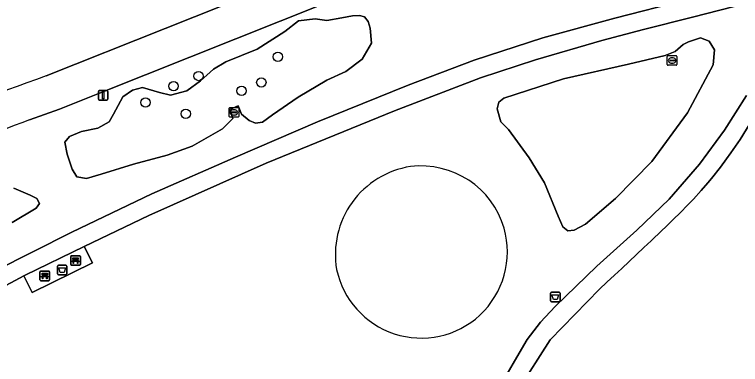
# Model space of a CAD drawing. Extents: x 161477 to 163040, y 383680 to 384871.
# Drawn here: x 161983.4 to 162059.3, y 384566.5 to 384603.1 of the extents above; entities that cross this region are included whole.
import ezdxf

# ---------------------------------------------------------------- set-up
doc = ezdxf.new("R2010")
doc.units = 0
for name, color, linetype in [('IMGEO_Afvalbak', 7, 'Continuous'), ('IMGEO_Bank', 7, 'Continuous'), ('IMGEO_Boom', 7, 'Continuous'), ('IMGEO_Fietspad_gesloten', 7, 'Continuous'), ('IMGEO_Groenvoorziening', 7, 'Continuous'), ('IMGEO_Lichtmast', 7, 'Continuous'), ('IMGEO_Rioolput', 7, 'Continuous'), ('IMGEO_Terreindeel_gesloten', 7, 'Continuous'), ('IMGEO_Voetpad_gesloten', 7, 'Continuous'), ('IMGEO_Voetpad_open', 7, 'Continuous')]:
    doc.layers.add(name, color=color, linetype=linetype)

msp = doc.modelspace()

# ---------------------------------------------------------------- linework, layer by layer
at = {"layer": 'IMGEO_Afvalbak'}
for p, q in [((161987.918, 384575.976), (161987.918, 384576.776)), ((161987.918, 384576.776), (161987.918, 384575.976)), ((161988.018, 384576.876), (161988.808, 384576.876)), ((161988.808, 384576.876), (161988.018, 384576.876)), ((161988.908, 384576.776), (161988.908, 384575.976)), ((161988.908, 384575.976), (161988.908, 384576.776)), ((161988.808, 384575.876), (161988.018, 384575.876)), ((161988.018, 384575.876), (161988.808, 384575.876)), ((162039.435, 384573.14), (162039.435, 384573.94)), ((162039.435, 384573.94), (162039.435, 384573.14)), ((162039.535, 384574.04), (162040.325, 384574.04)), ((162040.325, 384574.04), (162039.535, 384574.04)), ((162040.425, 384573.94), (162040.425, 384573.14)), ((162040.425, 384573.14), (162040.425, 384573.94)), ((162040.325, 384573.04), (162039.535, 384573.04)), ((162039.535, 384573.04), (162040.325, 384573.04))]:
    msp.add_line(p, q, dxfattribs=at)
for points in [[(161988.061, 384576.59), (161988.765, 384576.59), (161988.616, 384576.12), (161988.21, 384576.12), (161988.061, 384576.59)], [(162039.578, 384573.754), (162040.282, 384573.754), (162040.133, 384573.284), (162039.727, 384573.284), (162039.578, 384573.754)]]:
    msp.add_lwpolyline(points, dxfattribs=at)
for centre, start, end in [((161988.018, 384576.776), 90, 180), ((161988.018, 384576.776), 90, 180), ((161988.808, 384576.776), 0, 90), ((161988.808, 384576.776), 360, 90), ((161988.018, 384575.976), 180, 270), ((161988.018, 384575.976), 180, 270), ((161988.808, 384575.976), 270, 0), ((161988.808, 384575.976), 270, 0), ((162039.535, 384573.94), 90, 180), ((162039.535, 384573.94), 90, 180), ((162040.325, 384573.94), 0, 90), ((162040.325, 384573.94), 360, 90), ((162039.535, 384573.14), 180, 270), ((162039.535, 384573.14), 180, 270), ((162040.325, 384573.14), 270, 0), ((162040.325, 384573.14), 270, 0)]:
    msp.add_arc(centre, 0.1, start, end, dxfattribs=at)
at = {"layer": 'IMGEO_Bank'}
for p, q in [((161989.318, 384576.939), (161989.318, 384577.78)), ((161989.318, 384577.78), (161989.318, 384576.939)), ((161989.393, 384577.864), (161990.234, 384577.864)), ((161990.234, 384577.864), (161989.393, 384577.864)), ((161989.627, 384577.37), (161989.627, 384577.476)), ((161989.671, 384577.476), (161989.671, 384577.37)), ((161989.959, 384577.482), (161989.677, 384577.482)), ((161989.965, 384577.37), (161989.965, 384577.476)), ((161990.009, 384577.476), (161990.009, 384577.37)), ((161990.318, 384577.789), (161990.318, 384576.948)), ((161990.318, 384576.948), (161990.318, 384577.789)), ((161990.243, 384576.864), (161989.402, 384576.864)), ((161989.402, 384576.864), (161990.243, 384576.864)), ((161990.015, 384577.262), (161989.622, 384577.262)), ((161989.677, 384577.364), (161989.959, 384577.364)), ((161986.093, 384575.326), (161986.093, 384576.167)), ((161986.093, 384576.167), (161986.093, 384575.326)), ((161986.168, 384576.251), (161987.009, 384576.251)), ((161987.009, 384576.251), (161986.168, 384576.251)), ((161987.093, 384576.176), (161987.093, 384575.335)), ((161987.093, 384575.335), (161987.093, 384576.176)), ((161987.018, 384575.251), (161986.177, 384575.251)), ((161986.177, 384575.251), (161987.018, 384575.251)), ((161986.79, 384575.649), (161986.397, 384575.649)), ((161986.402, 384575.757), (161986.402, 384575.863)), ((161986.446, 384575.863), (161986.446, 384575.757)), ((161986.734, 384575.869), (161986.452, 384575.869)), ((161986.452, 384575.751), (161986.734, 384575.751)), ((161986.74, 384575.757), (161986.74, 384575.863)), ((161986.784, 384575.863), (161986.784, 384575.757))]:
    msp.add_line(p, q, dxfattribs=at)
for points in [[(161989.621, 384577.482), (161989.535, 384577.482), (161989.535, 384577.643), (161990.098, 384577.643), (161990.098, 384577.482), (161990.015, 384577.482)], [(161989.565, 384577.262), (161989.423, 384577.262), (161989.535, 384577.364), (161989.621, 384577.364)], [(161989.615, 384577.255), (161989.615, 384577.048), (161989.572, 384577.048), (161989.572, 384577.255)], [(161990.015, 384577.364), (161990.098, 384577.364), (161990.21, 384577.262), (161990.071, 384577.262)], [(161990.065, 384577.255), (161990.065, 384577.048), (161990.021, 384577.048), (161990.021, 384577.255)], [(161986.396, 384575.869), (161986.31, 384575.869), (161986.31, 384576.03), (161986.873, 384576.03), (161986.873, 384575.869), (161986.79, 384575.869)], [(161986.34, 384575.649), (161986.198, 384575.649), (161986.31, 384575.751), (161986.396, 384575.751)], [(161986.39, 384575.642), (161986.39, 384575.435), (161986.347, 384575.435), (161986.347, 384575.642)], [(161986.79, 384575.751), (161986.873, 384575.751), (161986.985, 384575.649), (161986.846, 384575.649)], [(161986.84, 384575.642), (161986.84, 384575.435), (161986.796, 384575.435), (161986.796, 384575.642)]]:
    msp.add_lwpolyline(points, dxfattribs=at)
for centre, radius, start, end in [((161989.396, 384577.786), 0.0779, 92.4484, 184.28452), ((161989.396, 384577.786), 0.0779, 92.4484, 184.28452), ((161989.62, 384577.475), 0.00671, 2.89567, 87.10433), ((161989.677, 384577.475), 0.00671, 92.89567, 177.10433), ((161989.959, 384577.475), 0.00671, 2.89567, 87.10433), ((161990.016, 384577.475), 0.00671, 92.89567, 177.10433), ((161990.24, 384577.786), 0.0779, 2.4484, 94.28452), ((161990.24, 384577.786), 0.0779, 2.4484, 94.28452), ((161989.396, 384576.942), 0.0779, 182.4484, 274.28452), ((161989.396, 384576.942), 0.0779, 182.4484, 274.28452), ((161989.565, 384577.255), 0.00671, 2.89567, 87.10433), ((161989.622, 384577.255), 0.00671, 92.89567, 177.10433), ((161989.62, 384577.371), 0.00671, 272.89567, 357.10433), ((161989.677, 384577.371), 0.00671, 182.89567, 267.10433), ((161989.959, 384577.371), 0.00671, 272.89567, 357.10433), ((161990.016, 384577.371), 0.00671, 182.89567, 267.10433), ((161990.014, 384577.255), 0.00671, 2.89567, 87.10433), ((161990.071, 384577.255), 0.00671, 92.89567, 177.10433), ((161990.24, 384576.942), 0.0779, 272.4484, 4.28452), ((161990.24, 384576.942), 0.0779, 272.4484, 4.28452), ((161986.171, 384576.173), 0.0779, 92.4484, 184.28452), ((161986.171, 384576.173), 0.0779, 92.4484, 184.28452), ((161987.015, 384576.173), 0.0779, 2.4484, 94.28452), ((161987.015, 384576.173), 0.0779, 2.4484, 94.28452), ((161986.171, 384575.329), 0.0779, 182.4484, 274.28452), ((161986.171, 384575.329), 0.0779, 182.4484, 274.28452), ((161986.34, 384575.642), 0.00671, 2.89567, 87.10433), ((161986.397, 384575.642), 0.00671, 92.89567, 177.10433), ((161986.395, 384575.862), 0.00671, 2.89567, 87.10433), ((161986.395, 384575.758), 0.00671, 272.89567, 357.10433), ((161986.452, 384575.862), 0.00671, 92.89567, 177.10433), ((161986.452, 384575.758), 0.00671, 182.89567, 267.10433), ((161986.734, 384575.862), 0.00671, 2.89567, 87.10433), ((161986.734, 384575.758), 0.00671, 272.89567, 357.10433), ((161986.791, 384575.862), 0.00671, 92.89567, 177.10433), ((161986.791, 384575.758), 0.00671, 182.89567, 267.10433), ((161986.789, 384575.642), 0.00671, 2.89567, 87.10433), ((161986.846, 384575.642), 0.00671, 92.89567, 177.10433), ((161987.015, 384575.329), 0.0779, 272.4484, 4.28452), ((161987.015, 384575.329), 0.0779, 272.4484, 4.28452)]:
    msp.add_arc(centre, radius, start, end, dxfattribs=at)
at = {"layer": 'IMGEO_Boom'}
for centre in [(162010.95, 384598.67), (162002.66, 384596.65), (162009.22, 384595.98), (162000.06, 384595.59), (162007.16, 384595.1), (161997.12, 384593.88), (162001.33, 384592.7)]:
    msp.add_circle(centre, 0.489, dxfattribs=at)
at = {"layer": 'IMGEO_Fietspad_gesloten'}
for points in [[(162089.291, 384642.903), (162084.587, 384640.207), (162078.145, 384636.613), (162063.459, 384628.65), (162059.648, 384626.673), (162046.879, 384620.838), (162024.052, 384611.556), (161986.758, 384596.655)], [(161984.989, 384592.063), (161988.142, 384593.191), (161992.32, 384594.86), (162025.447, 384608.097), (162048.284, 384617.383)]]:
    msp.add_lwpolyline(points, dxfattribs=at)
for centre, radius, start, end in [((162029.367, 384472.726), 131.049, 108.97379, 116.49166), ((162029.867, 384471.625), 128.527, 110.43648, 116.45674)]:
    msp.add_arc(centre, radius, start, end, dxfattribs=at)
at = {"layer": 'IMGEO_Groenvoorziening'}
for points in [[(162091.146, 384639.667), (162086.44, 384636.97), (162079.925, 384633.335), (162065.232, 384625.369), (162061.257, 384623.307), (162048.284, 384617.383), (162025.447, 384608.097), (161992.32, 384594.86), (161988.142, 384593.191), (161984.989, 384592.063)], [(161986.758, 384596.655), (162024.052, 384611.556), (162046.879, 384620.838), (162059.648, 384626.673), (162063.459, 384628.65), (162078.145, 384636.613)], [(162059.986, 384604.284), (162054.272, 384602.809), (162049.145, 384601.513), (162044.801, 384600.349), (162037.863, 384598.336), (162032.11, 384596.467), (162023.145, 384593.025), (162009.729, 384587.522), (161997.484, 384582.07), (161990.719, 384578.81), (161991.587, 384577.117), (161985.292, 384574.009), (161984.398, 384575.757), (161978.359, 384572.531)], [(161981.307, 384576.247), (161989.438, 384580.335), (161997.784, 384584.321), (162006.527, 384588.178), (162015.087, 384591.871), (162024.574, 384595.69), (162031.446, 384598.312), (162038.637, 384600.657), (162046.133, 384602.686), (162053.499, 384604.565)], [(161964.228, 384510.848), (161991.389, 384510.799), (162012.843, 384510.796), (162029.73, 384510.808), (162029.579, 384514.735), (162029.252, 384519.219), (162028.322, 384527.094), (162027.668, 384535.051), (162027.762, 384541.646), (162028.531, 384547.881), (162029.721, 384552.842), (162031.94, 384559.584), (162034.419, 384564.678), (162036.408, 384568.079), (162036.993, 384569.093), (162038.386, 384570.922), (162039.932, 384572.552), (162044.268, 384576.754), (162048.445, 384580.536), (162051.819, 384583.759), (162055.011, 384587.438), (162057.606, 384590.993), (162059.908, 384594.63)], [(162061.507, 384593.71), (162059.252, 384589.999), (162058.268, 384588.611), (162057.819, 384587.983), (162057.188, 384587.134), (162056.238, 384585.929), (162055.867, 384585.483), (162055.176, 384584.682), (162054.356, 384583.779), (162053.74, 384583.13), (162052.999, 384582.376), (162052.247, 384581.632), (162051.488, 384580.895), (162051.074, 384580.497), (162049.959, 384579.434), (162049.191, 384578.707), (162048.421, 384577.982), (162047.649, 384577.259), (162046.877, 384576.537), (162046.103, 384575.816), (162045.329, 384575.096), (162044.555, 384574.376), (162039.397, 384569.051), (162036.029, 384563.78)], [(161983.207, 384581.321), (161985.716, 384582.832), (161986.051, 384583.327), (161985.786, 384583.835), (161985.083, 384584.208), (161983.365, 384584.909)], [(161983.365, 384584.909), (161985.083, 384584.208), (161985.786, 384583.835), (161986.051, 384583.327), (161985.716, 384582.832), (161983.207, 384581.321)]]:
    msp.add_lwpolyline(points, dxfattribs=at)
for points in [[(162013.085, 384594.423), (162016.067, 384596.229), (162018.059, 384597.117), (162019.763, 384598.422), (162020.731, 384600.074), (162020.597, 384601.669), (162020.398, 384602.368), (162020.015, 384602.822), (162019.47, 384602.978), (162018.745, 384602.936), (162017.631, 384602.726), (162016.078, 384602.465), (162014.851, 384602.642), (162013.115, 384602.426), (162011.659, 384601.305), (162008.792, 384599.444), (162005.516, 384598.119), (162004.232, 384597.356), (162002.868, 384596.145), (162001.441, 384595.116), (161999.716, 384594.655), (161998.594, 384594.94), (161996.791, 384595.452), (161995.773, 384595.18), (161994.762, 384594.459), (161993.768, 384592.667), (161993.321, 384591.859), (161992.139, 384591.188), (161990.432, 384590.859), (161989.18, 384590.318), (161988.705, 384589.722), (161988.924, 384588.486), (161989.459, 384586.91), (161989.936, 384586.113), (161990.955, 384585.93), (161992.481, 384586.402), (161995.877, 384587.421), (161999.385, 384588.373), (162002.012, 384589.303), (162005.166, 384591.141), (162006.253, 384592.225), (162005.942, 384593.159), (162006.815, 384593.531), (162007.137, 384592.653), (162007.963, 384592.012), (162008.623, 384591.708), (162009.333, 384591.821), (162010.401, 384592.595)], [(162019.763, 384598.422), (162018.059, 384597.117), (162016.067, 384596.229), (162013.085, 384594.423), (162010.401, 384592.595), (162009.333, 384591.821), (162008.623, 384591.708), (162007.963, 384592.012), (162007.137, 384592.653), (162006.815, 384593.531), (162005.942, 384593.159), (162006.253, 384592.225), (162005.166, 384591.141), (162002.012, 384589.303), (161999.385, 384588.373), (161995.877, 384587.421), (161992.481, 384586.402), (161990.955, 384585.93), (161989.936, 384586.113), (161989.459, 384586.91), (161988.924, 384588.486), (161988.705, 384589.722), (161989.18, 384590.318), (161990.432, 384590.859), (161992.139, 384591.188), (161993.321, 384591.859), (161993.768, 384592.667), (161994.762, 384594.459), (161995.773, 384595.18), (161996.791, 384595.452), (161998.594, 384594.94), (161999.716, 384594.655), (162001.441, 384595.116), (162002.868, 384596.145), (162004.232, 384597.356), (162005.516, 384598.119), (162008.792, 384599.444), (162011.659, 384601.305), (162013.115, 384602.426), (162014.851, 384602.642), (162016.078, 384602.465), (162017.631, 384602.726), (162018.745, 384602.936), (162019.47, 384602.978), (162020.015, 384602.822), (162020.398, 384602.368), (162020.597, 384601.669), (162020.731, 384600.074)], [(162037.202, 384588.104), (162035.039, 384591.063), (162034.243, 384591.856), (162033.871, 384593.214), (162034.034, 384593.921), (162034.564, 384594.345), (162040.785, 384596.361), (162047.584, 384597.891), (162051.392, 384598.793), (162052.448, 384599.212), (162053.276, 384599.939), (162053.834, 384600.224), (162055.092, 384600.651), (162055.994, 384600.302), (162056.551, 384599.375), (162056.437, 384597.828), (162053.74, 384592.788), (162050.026, 384587.703), (162046.223, 384583.834), (162043.08, 384581.162), (162041.904, 384580.54), (162041.248, 384580.464), (162040.701, 384580.867), (162040.23, 384581.994), (162038.81, 384585.498)], [(162053.74, 384592.788), (162056.437, 384597.828), (162056.551, 384599.375), (162055.994, 384600.302), (162055.092, 384600.651), (162053.834, 384600.224), (162053.276, 384599.939), (162052.448, 384599.212), (162051.392, 384598.793), (162047.584, 384597.891), (162040.785, 384596.361), (162034.564, 384594.345), (162034.034, 384593.921), (162033.871, 384593.214), (162034.243, 384591.856), (162035.039, 384591.063), (162037.202, 384588.104), (162038.81, 384585.498), (162040.23, 384581.994), (162040.701, 384580.867), (162041.248, 384580.464), (162041.904, 384580.54), (162043.08, 384581.162), (162046.223, 384583.834), (162050.026, 384587.703)]]:
    msp.add_lwpolyline(points, close=True, dxfattribs=at)
for centre, radius, start, end in [((162029.367, 384472.726), 131.049, 108.97379, 116.49166), ((162029.867, 384471.625), 128.527, 110.43648, 116.45674), ((162026.242, 384578.007), 9.29, 98.86778, 189.80139), ((162025.885, 384578.173), 9.077, 16.36761, 96.80267), ((162025.813, 384578.289), 9.114, 313.14703, 15.53903), ((162025.947, 384578.308), 9.057, 191.99458, 251.7429), ((162025.943, 384578.233), 8.984, 251.62138, 312.79048)]:
    msp.add_arc(centre, radius, start, end, dxfattribs=at)
at = {"layer": 'IMGEO_Lichtmast'}
for p, q in [((161992.195, 384594.233), (161992.195, 384595.033)), ((161992.195, 384595.033), (161992.195, 384594.233)), ((161992.295, 384595.133), (161993.085, 384595.133)), ((161993.085, 384595.133), (161992.295, 384595.133)), ((161993.185, 384595.033), (161993.185, 384594.233)), ((161993.185, 384594.233), (161993.185, 384595.033)), ((161993.085, 384594.133), (161992.295, 384594.133)), ((161992.295, 384594.133), (161993.085, 384594.133))]:
    msp.add_line(p, q, dxfattribs=at)
msp.add_lwpolyline([(161992.615, 384595.008), (161992.765, 384595.008), (161992.765, 384594.258), (161992.615, 384594.258), (161992.615, 384595.008)], dxfattribs=at)
for centre, start, end in [((161992.295, 384595.033), 90, 180), ((161992.295, 384595.033), 90, 180), ((161993.085, 384595.033), 0, 90), ((161993.085, 384595.033), 360, 90), ((161992.295, 384594.233), 180, 270), ((161992.295, 384594.233), 180, 270), ((161993.085, 384594.233), 270, 0), ((161993.085, 384594.233), 270, 0)]:
    msp.add_arc(centre, 0.1, start, end, dxfattribs=at)
at = {"layer": 'IMGEO_Rioolput'}
for p, q in [((162051.629, 384597.854), (162051.629, 384598.706)), ((162051.704, 384598.78), (162052.556, 384598.78)), ((162052.63, 384598.706), (162052.63, 384597.854)), ((162051.888, 384598.274), (162051.888, 384598.286)), ((162052.326, 384598.237), (162051.928, 384598.237)), ((162051.931, 384598.323), (162052.329, 384598.323)), ((162052.14, 384598), (162052.115, 384598)), ((162052.117, 384598.56), (162052.142, 384598.56)), ((162052.372, 384598.286), (162052.372, 384598.274)), ((162052.556, 384597.78), (162051.704, 384597.78)), ((162005.859, 384592.424), (162005.859, 384593.276)), ((162005.934, 384593.35), (162006.786, 384593.35)), ((162006.118, 384592.844), (162006.118, 384592.856)), ((162006.556, 384592.807), (162006.158, 384592.807)), ((162006.161, 384592.893), (162006.559, 384592.893)), ((162006.347, 384593.13), (162006.372, 384593.13)), ((162006.602, 384592.856), (162006.602, 384592.844)), ((162006.86, 384593.276), (162006.86, 384592.424)), ((162006.786, 384592.35), (162005.934, 384592.35)), ((162006.37, 384592.57), (162006.345, 384592.57))]:
    msp.add_line(p, q, dxfattribs=at)
for points in [[(162051.629, 384597.854), (162051.629, 384598.706)], [(162051.704, 384598.78), (162052.556, 384598.78)], [(162052.63, 384598.706), (162052.63, 384597.854)], [(162052.556, 384597.78), (162051.704, 384597.78)], [(162005.859, 384592.424), (162005.859, 384593.276)], [(162005.934, 384593.35), (162006.786, 384593.35)], [(162006.86, 384593.276), (162006.86, 384592.424)], [(162006.786, 384592.35), (162005.934, 384592.35)]]:
    msp.add_lwpolyline(points, dxfattribs=at)
for centre, radius, start, end in [((162051.706, 384598.704), 0.0765, 91.55205, 178.44795), ((162051.706, 384598.704), 0.0765, 91.55205, 178.44795), ((162052.554, 384598.704), 0.0765, 1.55205, 88.44795), ((162052.554, 384598.704), 0.0765, 1.55205, 88.44795), ((162051.928, 384598.283), 0.0403, 85.87752, 175.75265), ((162051.925, 384598.273), 0.0366, 178.93798, 274.71019), ((162052.329, 384598.28), 0.043, 264.86636, 352.45326), ((162052.333, 384598.285), 0.0386, 1.73085, 96.63898), ((162051.706, 384597.856), 0.0765, 181.55205, 268.44795), ((162051.706, 384597.856), 0.0765, 181.55205, 268.44795), ((162052.554, 384597.856), 0.0765, 271.55205, 358.44795), ((162052.554, 384597.856), 0.0765, 271.55205, 358.44795), ((162005.936, 384593.274), 0.0765, 91.55205, 178.44795), ((162005.936, 384593.274), 0.0765, 91.55205, 178.44795), ((162006.158, 384592.853), 0.0403, 85.87752, 175.75265), ((162006.155, 384592.843), 0.0366, 178.93798, 274.71019), ((162006.559, 384592.85), 0.043, 264.86636, 352.45326), ((162006.563, 384592.855), 0.0386, 1.73085, 96.63898), ((162006.784, 384593.274), 0.0765, 1.55205, 88.44795), ((162006.784, 384593.274), 0.0765, 1.55205, 88.44795), ((162005.936, 384592.426), 0.0765, 181.55205, 268.44795), ((162005.936, 384592.426), 0.0765, 181.55205, 268.44795), ((162006.784, 384592.426), 0.0765, 271.55205, 358.44795), ((162006.784, 384592.426), 0.0765, 271.55205, 358.44795)]:
    msp.add_arc(centre, radius, start, end, dxfattribs=at)
for centre, major_axis, ratio, start_param, end_param in [((162052.116, 384598.28), (-0.387, 0.002), 0.722429, 4.712389, 7.853982), ((162052.141, 384598.28), (-0.39, 0.002), 0.717154, 1.570796, 4.712389), ((162006.346, 384592.85), (-0.387, 0.002), 0.722429, 4.712389, 7.853982), ((162006.371, 384592.85), (-0.39, 0.002), 0.717154, 1.570796, 4.712389)]:
    msp.add_ellipse(centre, major_axis=major_axis, ratio=ratio, start_param=start_param, end_param=end_param, dxfattribs=at)
at = {"layer": 'IMGEO_Terreindeel_gesloten'}
for centre, radius, start, end in [((162026.242, 384578.007), 9.29, 98.86778, 189.80139), ((162025.885, 384578.173), 9.077, 16.36761, 96.80267), ((162025.813, 384578.289), 9.114, 313.14703, 15.53903), ((162025.947, 384578.308), 9.057, 191.99458, 251.7429), ((162025.943, 384578.233), 8.984, 251.62138, 312.79048)]:
    msp.add_arc(centre, radius, start, end, dxfattribs=at)
at = {"layer": 'IMGEO_Voetpad_gesloten'}
for points in [[(161978.359, 384572.531), (161984.398, 384575.757), (161984.546, 384575.836), (161990.719, 384578.81), (161997.484, 384582.07), (162009.729, 384587.522), (162023.145, 384593.025), (162032.11, 384596.467), (162037.863, 384598.336), (162044.801, 384600.349), (162049.145, 384601.513), (162054.272, 384602.809), (162059.986, 384604.284)], [(162053.499, 384604.565), (162046.133, 384602.686), (162038.637, 384600.657), (162031.446, 384598.312), (162024.574, 384595.69), (162015.087, 384591.871), (162006.527, 384588.178), (161997.784, 384584.321), (161989.438, 384580.335), (161981.307, 384576.247)], [(162059.908, 384594.63), (162057.606, 384590.993), (162055.011, 384587.438), (162051.819, 384583.759), (162048.445, 384580.536), (162044.268, 384576.754), (162039.932, 384572.552), (162038.386, 384570.922), (162036.993, 384569.093), (162036.408, 384568.079), (162034.419, 384564.678)], [(162036.029, 384563.78), (162039.397, 384569.051), (162044.555, 384574.376), (162045.329, 384575.096), (162046.103, 384575.816), (162046.877, 384576.537), (162047.649, 384577.259), (162048.421, 384577.982), (162049.191, 384578.707), (162049.959, 384579.434), (162051.074, 384580.497), (162051.488, 384580.895), (162052.247, 384581.632), (162052.999, 384582.376), (162053.74, 384583.13), (162054.356, 384583.779), (162055.176, 384584.682), (162055.867, 384585.483), (162056.238, 384585.929), (162057.188, 384587.134), (162057.819, 384587.983), (162058.268, 384588.611), (162059.252, 384589.999), (162061.507, 384593.71)]]:
    msp.add_lwpolyline(points, dxfattribs=at)
at = {"layer": 'IMGEO_Voetpad_open'}
msp.add_lwpolyline([(161990.719, 384578.81), (161984.546, 384575.836), (161984.398, 384575.757), (161985.292, 384574.009), (161991.587, 384577.117)], close=True, dxfattribs=at)

doc.saveas('drawing.dxf')
